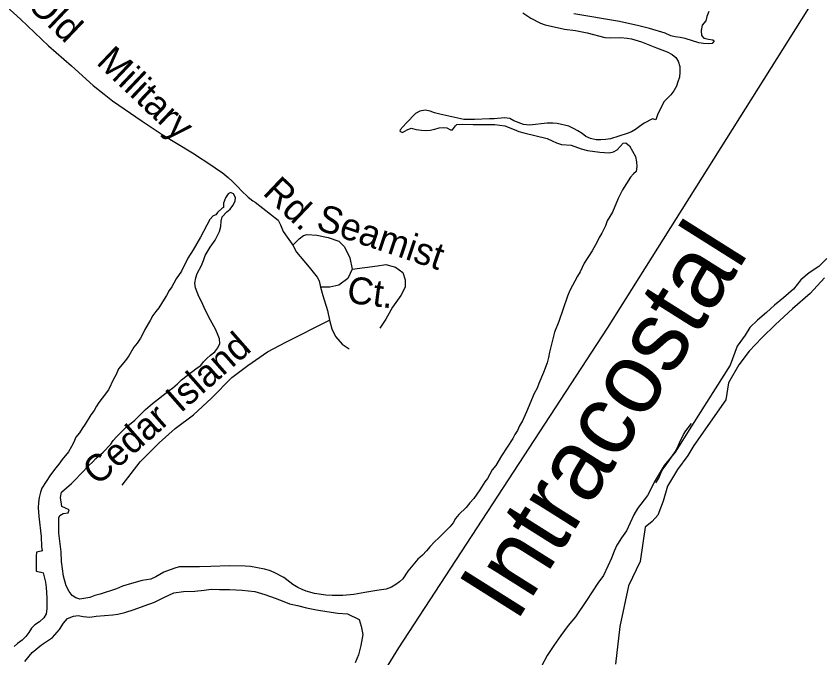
# Model space of a CAD drawing. Extents: x 2290055 to 2389491, y 66597 to 237875.
# Drawn here: x 2351933 to 2354770, y 160554 to 162814 of the extents above; entities that cross this region are included whole.
import ezdxf

# ---------------------------------------------------------------- set-up
doc = ezdxf.new("R2010")
doc.units = 0
for name, color, linetype in [('Exist Boundary Political City Limit New', 7, 'Continuous'), ('Exist Hydrographic Creek Single Shore', 7, 'Continuous'), ('Exist Hydrographic Intracoastal Waterway Label', 7, 'Continuous'), ('Exist Hydrographic Island Shore', 7, 'Continuous'), ('Exist Hydrographic River Shore', 7, 'Continuous'), ('Exist Road Non-System Type 51', 7, 'Continuous'), ('Exist Road Non-System Type 51 Label', 7, 'Continuous'), ('Map Preparation Boundary City Limit Buffer Line', 7, 'Continuous')]:
    doc.layers.add(name, color=color, linetype=linetype)

msp = doc.modelspace()

# ---------------------------------------------------------------- linework, layer by layer
at = {"layer": 'Exist Boundary Political City Limit New'}
msp.add_lwpolyline([(2355274.5, 163720), (2354014, 161715), (2353278.8, 160588.5), (2352929.2, 160020.4), (2349898.5, 155096.5), (2347115.8, 150577.3)], dxfattribs=at)
at = {"layer": 'Exist Hydrographic Creek Single Shore'}
for points in [[(2354787, 161960), (2354758.7, 161932.4), (2354724.8, 161909.9), (2354695.9, 161885.5), (2354669.3, 161851.5), (2354635, 161821.4), (2354603.4, 161795.4), (2354575.3, 161769.7)], [(2354575.3, 161769.7), (2354542.9, 161742.7), (2354515.7, 161717.3), (2354499.3, 161690.1), (2354471.2, 161651.7), (2354446.8, 161584.7), (2354310.4, 161369.2), (2354253.2, 161277.6), (2354214.7, 161231.3), (2354182.5, 161178.1), (2354155.2, 161125), (2354120.5, 161079.3), (2354108, 161057.6), (2354082, 161000.6), (2354064.6, 160976.4), (2354050.2, 160953.7), (2354047.9, 160950.3), (2354038.9, 160929.2), (2354028.5, 160905), (2354016.6, 160877), (2354001, 160844.2), (2353980.7, 160817.2), (2353940.5, 160756.1), (2353901.7, 160698.8), (2353876.7, 160667.4), (2353850.3, 160632.8), (2353826.5, 160596.9), (2353802.9, 160561.6), (2353782.2, 160525.1)], [(2351964, 160540.6), (2351989.2, 160573), (2352022.4, 160599.5), (2352061, 160625.9), (2352086, 160653.9), (2352099.3, 160675.9), (2352113.7, 160692), (2352134.4, 160700.8), (2352151.4, 160703), (2352168.4, 160698.9), (2352191.8, 160697.6), (2352215, 160700.1), (2352243.9, 160702.6), (2352273.4, 160705.1), (2352290.4, 160707.3), (2352315.7, 160713.9), (2352348.5, 160724.6), (2352383.3, 160736.6), (2352419.8, 160750.4), (2352453.1, 160766.4), (2352487.9, 160782.2), (2352522.6, 160787.5), (2352561.9, 160788.1), (2352595.2, 160791.9), (2352619.6, 160795.3), (2352649.1, 160795), (2352683.5, 160794.7), (2352728.4, 160791.8), (2352773.8, 160787.1), (2352808.4, 160777), (2352844.5, 160764.4), (2352875.5, 160752.4), (2352894.9, 160744.2), (2352901.1, 160742.9)], [(2352901.1, 160742.9), (2352923.2, 160738.2), (2352955.4, 160730.4), (2352990.9, 160723.1), (2353027.2, 160717.1), (2353065.5, 160711.4), (2353099, 160708.3), (2353140, 160688.4), (2353147.6, 160665.4), (2353153.1, 160636.2), (2353146.5, 160597.8), (2353137.9, 160564.7), (2353126.2, 160536.7)]]:
    msp.add_lwpolyline(points, dxfattribs=at)
at = {"layer": 'Exist Hydrographic Island Shore'}
for points in [[(2354778.5, 161891.8), (2354728.5, 161837.3), (2354665.8, 161783.3), (2354606.7, 161728.1), (2354558.7, 161680.5), (2354513.4, 161634.2), (2354477.9, 161586), (2354441, 161522.6), (2354432, 161462.9), (2354319, 161301.5), (2354297.5, 161266.2), (2354261.2, 161217.2), (2354225.9, 161158), (2354210.6, 161105.4), (2354191.7, 161056), (2354171.6, 161034), (2354147.4, 161013.9), (2354129.8, 160893.5), (2354089, 160806.9), (2354058.4, 160664.3), (2354043.2, 160532)], [(2354185, 161170.6), (2354195.7, 161187.1), (2354202.5, 161203.7), (2354209.7, 161218.5), (2354222, 161233.6), (2354253.5, 161278.9), (2354261.5, 161294.5), (2354268.2, 161310.9), (2354282, 161339.8), (2354290.5, 161352.9), (2354310.5, 161379.3)]]:
    msp.add_lwpolyline(points, dxfattribs=at)
at = {"layer": 'Exist Hydrographic River Shore'}
for points in [[(2353716.5, 162825.7), (2353745.2, 162806.6), (2353779.5, 162788.8), (2353795.5, 162783), (2353863.7, 162768), (2353902.7, 162762.6), (2353943.5, 162754.7)], [(2354372, 162829.8), (2354365, 162811.8), (2354361.2, 162796.9), (2354348.7, 162782), (2354345.2, 162763), (2354346.2, 162744.9), (2354354, 162736.1), (2354370, 162732.1), (2354385.2, 162730.5), (2354390, 162726.5), (2354383.7, 162717.7), (2354370, 162716.5), (2354353, 162717), (2354336.2, 162719.5), (2354288.7, 162734.5), (2354270.5, 162738.5), (2354253, 162741), (2354237.5, 162744.7), (2354217.7, 162753.6), (2354163.2, 162770.2), (2354125, 162779.8), (2354057.2, 162794.7), (2353896.2, 162822.2)], [(2353943.5, 162754.7), (2354006, 162738.2), (2354024.2, 162737.2), (2354062.2, 162737.7), (2354083.7, 162736.5), (2354099, 162733.6), (2354135.2, 162723.1), (2354187.5, 162702), (2354225.5, 162687.7), (2354242.7, 162678.4), (2354256, 162668), (2354263.7, 162655), (2354269.5, 162636.1), (2354270, 162616.2), (2354268.2, 162599.1), (2354262, 162582), (2354258, 162566.9), (2354248.5, 162550.4), (2354237.5, 162536), (2354214.7, 162512.5), (2354192.5, 162469.8), (2354185, 162448.1), (2354173.5, 162451.7), (2354143.5, 162436.2), (2354127.2, 162424.9), (2354113.5, 162414), (2354100, 162406.4), (2354084.5, 162399.8), (2354025.7, 162382), (2354009.2, 162378.8), (2353991.7, 162377.5), (2353975.5, 162377.8), (2353955.2, 162383.2), (2353938.2, 162390.1), (2353925.2, 162400.1), (2353911, 162409.6), (2353895.5, 162418.1), (2353878.5, 162425.7), (2353837.2, 162435.2), (2353822.2, 162436.8), (2353802, 162436.1), (2353740, 162429.7), (2353719.7, 162431.7), (2353684.7, 162444.7), (2353670.5, 162453.6), (2353652.2, 162455.9), (2353615.5, 162452.3), (2353600, 162452.4), (2353546.5, 162449.1), (2353509.5, 162449.3), (2353424.7, 162467.9), (2353405.7, 162473.4), (2353390.5, 162479.2), (2353372.7, 162482.4), (2353354.5, 162478.9), (2353339.2, 162470.8), (2353305.7, 162436.4), (2353285.5, 162413), (2353284.2, 162407.9), (2353293.5, 162403.8), (2353309, 162412.8), (2353324.2, 162419.2), (2353341, 162414.3), (2353359.5, 162411.4), (2353374.7, 162410.3), (2353391, 162411.8), (2353407, 162415.7), (2353421.7, 162420.4), (2353438.5, 162421.6), (2353448.7, 162419.6), (2353462.2, 162412.6), (2353469.7, 162413.4), (2353479.7, 162426.7), (2353484.7, 162431.6), (2353504, 162432.7), (2353542.2, 162431.4), (2353599.2, 162432.4), (2353618.5, 162432), (2353653.5, 162426.7), (2353686.7, 162414.5), (2353703, 162407.7), (2353720.2, 162402), (2353802, 162382.4), (2353820.2, 162374.8), (2353835.7, 162367.3), (2353852.5, 162361.9), (2353887.2, 162358.7), (2353922.5, 162346.5), (2353944, 162340.2), (2353988, 162334.5), (2354020.7, 162332.5), (2354036, 162335.4), (2354049, 162343), (2354060, 162354.5), (2354069.5, 162366.6), (2354079.5, 162367.3), (2354092, 162356.7), (2354113.2, 162319.2), (2354117, 162300.5), (2354117.7, 162284.4)], [(2354117.7, 162284.4), (2354115.7, 162266.5), (2354106, 162258.5), (2354096, 162246.3), (2354068, 162202.4), (2354053, 162171.3), (2354032, 162123.6), (2354013.7, 162092.5), (2354007.5, 162075.1), (2353995, 162049.2), (2353985.5, 162033.5), (2353977.5, 162016.4), (2353961, 161986.9), (2353933.2, 161944.2), (2353919, 161913.4), (2353909.7, 161898.1), (2353882.2, 161847.4), (2353874.5, 161827.7), (2353844, 161738.2), (2353828.2, 161700.4), (2353810.7, 161629.8), (2353807.2, 161611.5), (2353802, 161592.6), (2353789.7, 161559.1), (2353773.2, 161520), (2353767, 161503.3), (2353757, 161485.2), (2353729.7, 161419.6), (2353715.2, 161389), (2353704.5, 161370.3), (2353697.5, 161353.8), (2353689, 161340.1), (2353682, 161326.4), (2353641.7, 161264.9), (2353621.7, 161231.5), (2353609, 161215.6), (2353593, 161185.5), (2353583.5, 161173.1), (2353565.7, 161145.5), (2353544.5, 161115.5), (2353529.7, 161099.9), (2353517, 161083.1), (2353492, 161058.3), (2353480, 161044.3), (2353471.2, 161029.6), (2353459.5, 161015.2), (2353421, 160976), (2353405.7, 160962.1), (2353390, 160946), (2353377.7, 160930.4), (2353363.5, 160914.9), (2353347.7, 160901.5), (2353311.7, 160859.3), (2353294.2, 160832), (2353282.5, 160821.4), (2353270.2, 160812.5)], [(2352655, 162091.9), (2352658.2, 162107.1), (2352674.7, 162124.3), (2352686.7, 162133.7), (2352695.7, 162147.1), (2352703.5, 162161.8), (2352705, 162175.4), (2352698.5, 162188.2), (2352687, 162192.8), (2352679.5, 162187.4), (2352669.5, 162173.2), (2352663, 162155.3), (2352663, 162139.4), (2352658.2, 162137.3), (2352641.7, 162122.2), (2352636, 162113.8), (2352626, 162110.1), (2352614.7, 162097.3), (2352581.5, 162034.6), (2352556.2, 161990.8), (2352537.7, 161961.3), (2352514.5, 161915.3), (2352496, 161888.1), (2352487.7, 161873.5), (2352481.2, 161859.9), (2352471.5, 161847.1), (2352462.7, 161829.3), (2352453.5, 161817.2), (2352435.2, 161786.1), (2352424.2, 161773.2), (2352414.5, 161759.9), (2352405, 161741.7), (2352386.5, 161710.5), (2352378.2, 161692.9), (2352370.5, 161679), (2352359.5, 161662), (2352347.7, 161647.3), (2352329.2, 161616.9), (2352318, 161600.9), (2352293.5, 161571.2), (2352285.2, 161551.9), (2352275.5, 161535.2), (2352257.7, 161497), (2352235.5, 161468.4), (2352224.2, 161452.4), (2352216, 161439.6), (2352208, 161424.6), (2352195.5, 161409.3), (2352176.2, 161376.6), (2352165.5, 161362), (2352156, 161346.4), (2352142.5, 161330.5), (2352135.5, 161312.9), (2352128.2, 161297.9), (2352117.5, 161279.1), (2352095, 161252.4), (2352083.2, 161235.3), (2352072.5, 161223), (2352053.5, 161197.8), (2352023, 161151.5), (2352018, 161137.6), (2352014, 161118.1), (2352011, 161100.5), (2352010.5, 161082.5), (2352012.7, 161051.2), (2352020.5, 160981.7), (2352022.5, 160946.1), (2352025, 160930.8), (2352021, 160929.1), (2352005, 160926.3), (2352003.5, 160912.3), (2352003.2, 160875.7), (2352003.7, 160858.7), (2352019.5, 160855.5), (2352027.5, 160853.1), (2352036.2, 160820.2), (2352038.5, 160801.7), (2352041, 160765.2), (2352040.5, 160726.7), (2352038.2, 160709.1), (2352030.2, 160694.9), (2352014.7, 160680.2), (2351998.2, 160670.4), (2351986.5, 160658.2), (2351977.7, 160643.5), (2351966.7, 160628.6), (2351954.5, 160615.7), (2351937.5, 160604.4), (2351925.5, 160593.2)], [(2353270.2, 160812.5), (2353254.5, 160803.2), (2353236, 160795.6), (2353202.5, 160791.4), (2353161, 160784.5), (2353122, 160776.7), (2353083.2, 160773.4), (2353045, 160773), (2353023, 160774.7), (2352983.5, 160779.9), (2352954.2, 160788.5), (2352939.5, 160794), (2352924.2, 160801.1), (2352906.7, 160812.6), (2352875.2, 160836.4), (2352841.5, 160854.7), (2352825.2, 160861.1), (2352806.7, 160866.6), (2352758, 160875.3), (2352739, 160877.1), (2352683, 160877.6), (2352618.7, 160875.9), (2352578.7, 160873.8), (2352507, 160873.8), (2352488, 160869), (2352453.2, 160856), (2352425.2, 160839), (2352407.2, 160831.2), (2352391.5, 160828.4), (2352376, 160826.7), (2352338.5, 160816.2), (2352307, 160806), (2352286.5, 160797.1), (2352228.5, 160778.3), (2352209.5, 160773.6), (2352192, 160766.8), (2352156.7, 160761), (2352142.7, 160765), (2352130, 160773.3), (2352119, 160787.9), (2352108.5, 160806.9), (2352099.5, 160841.4), (2352093, 160893.6), (2352091.5, 160927.4), (2352083, 160993.1), (2352083.5, 161047), (2352086.7, 161055.5), (2352098, 161062.2), (2352116, 161064.7), (2352119.5, 161075.5), (2352106.2, 161080.5), (2352094, 161087), (2352089, 161118.7), (2352092.7, 161137.4), (2352128, 161167.6), (2352138, 161178.8), (2352187.7, 161229.4), (2352203.2, 161243.9), (2352213, 161255.7), (2352239.2, 161277.9), (2352266.2, 161306.8), (2352274.7, 161319.3), (2352286.5, 161332.3), (2352319.7, 161366.4), (2352351.2, 161390.5), (2352388.7, 161428.8), (2352412.5, 161449.7), (2352471.7, 161495.8), (2352484.5, 161504.8), (2352501, 161518.7), (2352515, 161532.5), (2352570.7, 161574.9), (2352583.5, 161583.7), (2352592.5, 161595.7), (2352604, 161607.5), (2352617.5, 161619.9), (2352632, 161631.6), (2352643.5, 161644.9), (2352649.5, 161660.4), (2352648.5, 161677), (2352642, 161695.2), (2352634.5, 161710.7), (2352616.7, 161742.4), (2352600.7, 161774.8), (2352584, 161811.5), (2352576, 161825.9), (2352570.7, 161841.3), (2352564, 161857.1), (2352562.2, 161873.7), (2352565, 161891.8), (2352570, 161906.8), (2352585.2, 161935.6), (2352593, 161953), (2352598.5, 161970.4), (2352616.5, 162000), (2352633.7, 162025.2), (2352649, 162055.4), (2352653.5, 162073.3), (2352655, 162091.9)]]:
    msp.add_lwpolyline(points, dxfattribs=at)
at = {"layer": 'Exist Road Non-System Type 51'}
for points in [[(2351776.3, 162958.2), (2351948.5, 162802.9), (2352046.4, 162708.6), (2352127.4, 162638), (2352203.9, 162568.8), (2352243.2, 162538.5), (2352272, 162515.7), (2352376.9, 162443.7), (2352446.7, 162396.6), (2352553.3, 162332.5), (2352625.4, 162285.5), (2352642, 162274), (2352658.2, 162262.8), (2352678.9, 162245.6), (2352693.5, 162232.1), (2352714.4, 162210.9), (2352724.7, 162199.5), (2352749.9, 162176.2), (2352766.1, 162163.1), (2352774, 162158.3)], [(2352774, 162158.3), (2352854.9, 162095.5), (2352863.2, 162078.9), (2352873.2, 162055.7), (2352907.2, 162006.6)], [(2352907.2, 162006.6), (2352929.6, 162029.1), (2352944.6, 162040.7), (2352957.8, 162044), (2352991, 162042.4), (2353030.9, 162034.1), (2353069, 162020.8), (2353089, 162000.9), (2353107.2, 161962.7), (2353115.5, 161922.8), (2353100.6, 161889.6), (2353069, 161866.3), (2353037.5, 161859.7), (2353004.9, 161859.7)], [(2352907.2, 162006.6), (2352919.7, 161982.6), (2352964.5, 161929.4), (2352992.7, 161894.6), (2352999.3, 161881.3), (2353004.9, 161859.7)], [(2353115.5, 161922.8), (2353204.6, 161934.1), (2353234.4, 161938.4), (2353268.6, 161929.9), (2353294.1, 161910.7), (2353302.7, 161885.1), (2353302.7, 161859.5), (2353287.7, 161829.6), (2353257.9, 161789.1), (2353234.4, 161746.4), (2353213.1, 161714.4)], [(2353004.9, 161859.7), (2353012.6, 161829.8), (2353029.2, 161776.7), (2353036.5, 161743.2)], [(2352306, 161161.5), (2352370, 161244.2), (2352436.7, 161310.9), (2352492.7, 161361.7), (2352556.7, 161409.7), (2352620.7, 161468.4), (2352692.7, 161540.5), (2352748.8, 161583.2), (2352818.1, 161631.3), (2352882.1, 161666), (2353036.5, 161743.2)], [(2353036.5, 161743.2), (2353044.2, 161711.9), (2353057.4, 161685.3), (2353080.7, 161658.7), (2353105.6, 161642.1)]]:
    msp.add_lwpolyline(points, dxfattribs=at)
at = {"layer": 'Map Preparation Boundary City Limit Buffer Line'}
msp.add_lwpolyline([(2355274.5, 163720), (2354014, 161715), (2353278.8, 160588.5), (2352929.2, 160020.4), (2349898.5, 155096.5), (2347115.8, 150577.3)], dxfattribs=at)

# ---------------------------------------------------------------- texts
at = {"layer": 'Exist Hydrographic Intracoastal Waterway Label'}
msp.add_text('Intracostal', height=250, rotation=57.7981, dxfattribs=at).set_placement((2353692.6, 160674.7))
at = {"layer": 'Exist Road Non-System Type 51 Label'}
for s, rotation, p in [('Old', 316.4492, (2351966.5, 162850.3)), ('Military', 316.4504, (2352211.4, 162647.5)), ('Rd.', 316.4504, (2352797.3, 162188.1)), ('Seamist', 341.4642, (2352984.6, 162064.5)), ('Ct.', 352.8191, (2353094.3, 161804.7)), ('Island', 41.3403, (2352511.9, 161413.8)), ('Cedar', 41.3403, (2352218.9, 161157.1))]:
    msp.add_text(s, height=95, rotation=rotation, dxfattribs=at).set_placement(p)

doc.saveas('drawing.dxf')
